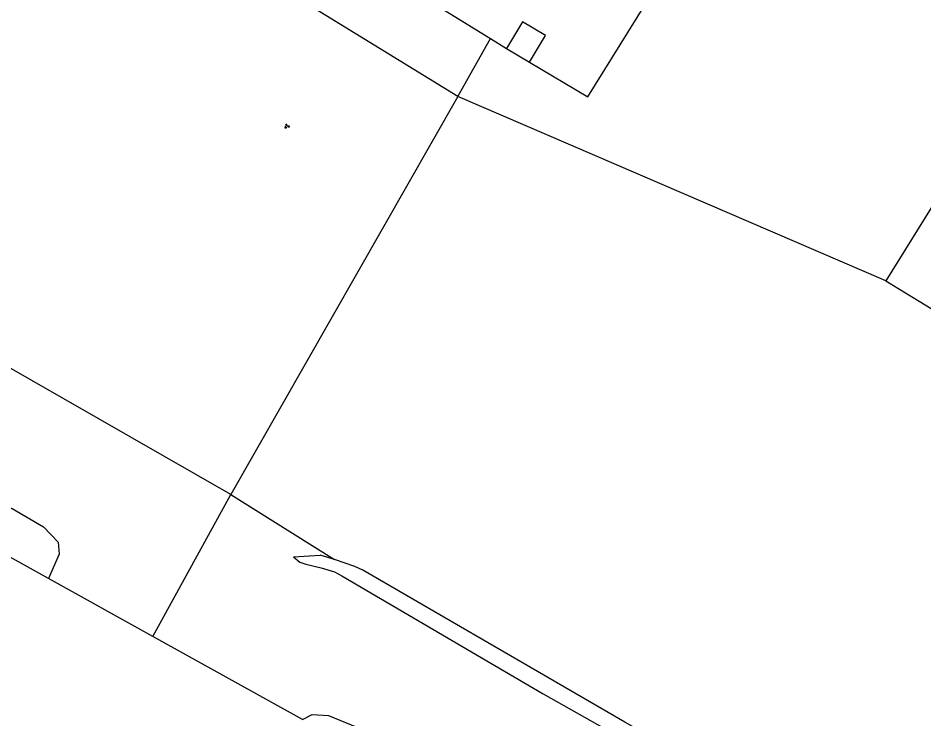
# Model space of a CAD drawing. Extents: x 128999 to 131010, y 395498 to 399007.
# Drawn here: x 129734.2 to 129889.2, y 398651.7 to 398771.7 of the extents above; entities that cross this region are included whole.
import ezdxf

# ---------------------------------------------------------------- set-up
doc = ezdxf.new("R2010")
doc.units = 0
for name, color, linetype in [('gg-bbg-luifel en loopbrug', 7, 'Continuous'), ('gg-knt-onverhard', 7, 'Continuous'), ('gt-grn-groengrens', 7, 'Continuous'), ('gt-grn-vlakafsluiter', 7, 'Continuous'), ('gt-symb-groenvak', 7, 'Continuous')]:
    doc.layers.add(name, color=color, linetype=linetype)

# ---------------------------------------------------------------- blocks, each defined once
blk = doc.blocks.new('gt0-GRVAK')
at = {"layer": 'gt-symb-groenvak'}
for p, q in [((-0.11, 0.19), (-0.23, 0.24)), ((-0.18, 0.15), (0.09, 0.15)), ((-0.09, 0.21), (-0.16, 0.32)), ((-0.05, 0.21), (-0.05, 0.39)), ((0, 0.21), (0.06, 0.32)), ((0.01, 0.19), (0.13, 0.24)), ((0.26, -0.05), (0.2, 0.06)), ((0.31, -0.05), (0.31, 0.13)), ((0.35, -0.05), (0.41, 0.06)), ((-0.24, -0.23), (-0.36, -0.18)), ((-0.32, -0.26), (-0.05, -0.26)), ((-0.23, -0.21), (-0.29, -0.1)), ((-0.18, -0.2), (-0.18, -0.02)), ((-0.14, -0.21), (-0.07, -0.1)), ((-0.12, -0.23), (0, -0.18)), ((0.24, -0.07), (0.12, -0.02)), ((0.17, -0.11), (0.44, -0.11)), ((0.37, -0.07), (0.49, -0.02))]:
    blk.add_line(p, q, dxfattribs=at)

msp = doc.modelspace()

# ---------------------------------------------------------------- linework, layer by layer
at = {"layer": 'gg-bbg-luifel en loopbrug'}
msp.add_line((129817.81, 398766.51), (129821.76, 398764.16), dxfattribs=at)
msp.add_lwpolyline([(129821.76, 398764.16), (129824.49, 398768.75), (129820.54, 398771.1), (129817.81, 398766.51)], dxfattribs=at)
at = {"layer": 'gg-knt-onverhard'}
msp.add_line((129788.38, 398679.02), (129785.92, 398679.73), dxfattribs=at)
for points in [[(129781.34, 398679.44), (129782.41, 398678.55), (129783.43, 398678.22), (129786.1, 398677.56), (129788.35, 398676.86), (129789.62, 398676.22), (129824.08, 398656.02), (129847.02, 398643.05), (129847.99, 398642.47), (129848.6, 398641.74), (129848.84, 398640.92), (129848.93, 398640.04), (129848.71, 398638.96), (129848.38, 398638.09), (129839.62, 398620.15)], [(129851.25, 398643.65), (129838.04, 398651.12), (129793.19, 398677.19), (129791.81, 398677.78), (129788.38, 398679.02)]]:
    msp.add_lwpolyline(points, dxfattribs=at)
at = {"layer": 'gt-grn-groengrens'}
for p, q in [((129809.46, 398758.28), (129778.39, 398777.38)), ((129809.46, 398758.28), (129815.05, 398768.21)), ((129809.46, 398758.28), (129770.59, 398690.13)), ((129882.76, 398726.73), (129809.46, 398758.28)), ((129770.59, 398690.13), (129720.71, 398718.68)), ((129739.39, 398675.72), (129713.41, 398690.13)), ((129757.28, 398665.8), (129770.59, 398690.13)), ((129770.59, 398690.13), (129788.38, 398679.02)), ((129757.28, 398665.8), (129739.39, 398675.72)), ((129782.88, 398651.61), (129757.28, 398665.8))]:
    msp.add_line(p, q, dxfattribs=at)
for points in [[(129713.41, 398690.13), (129714.73, 398692), (129717.31, 398694.09), (129719.16, 398694.92), (129720.92, 398694.16), (129723.46, 398691.85), (129728.1, 398689.46), (129733.2, 398687.75), (129738.56, 398684.61), (129741.03, 398681.98), (129741.2, 398679.93), (129739.39, 398675.72)], [(129782.88, 398651.61), (129784.53, 398652.48), (129787.33, 398652.31), (129793.15, 398649.87), (129797.84, 398646.89), (129801.69, 398643.28), (129803.37, 398640.75), (129803.36, 398640.25)]]:
    msp.add_lwpolyline(points, dxfattribs=at)
at = {"layer": 'gt-grn-vlakafsluiter'}
for p, q in [((129815.05, 398768.21), (129817.81, 398766.51)), ((129897.25, 398750.19), (129882.76, 398726.73)), ((129882.76, 398726.73), (129916.73, 398705.88)), ((129781.34, 398679.44), (129785.92, 398679.73))]:
    msp.add_line(p, q, dxfattribs=at)
for points in [[(129824, 398821.73), (129797.4, 398779.11), (129815.05, 398768.21)], [(129821.76, 398764.16), (129831.7, 398758.23), (129858.09, 398800.7)]]:
    msp.add_lwpolyline(points, dxfattribs=at)

# ---------------------------------------------------------------- block references
at = {"layer": 'gt-symb-groenvak'}
msp.add_blockref('gt0-GRVAK', (129780.2, 398753.2), dxfattribs=at)

doc.saveas('drawing.dxf')
